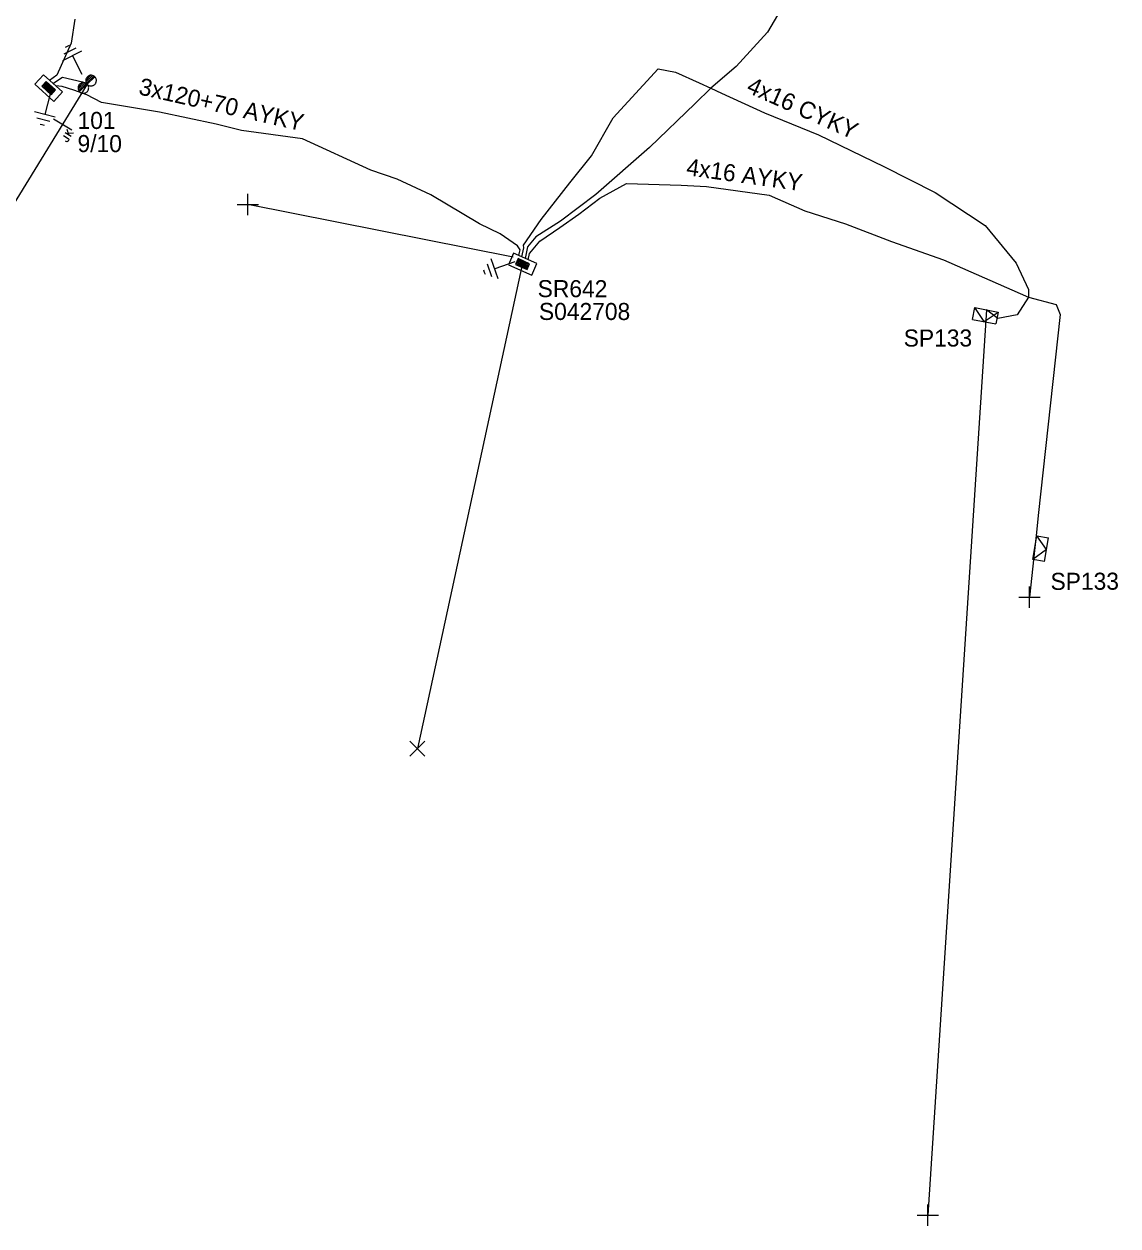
# Model space of a CAD drawing. Extents: x -748492 to -735633, y -1146251 to -1139940.
# Drawn here: x -743162.3 to -743098.1, y -1140804.4 to -1140733.9 of the extents above; entities that cross this region are included whole.
import ezdxf

# ---------------------------------------------------------------- set-up
doc = ezdxf.new("R2010")
doc.units = 0
for name, color, linetype in [('Vrstva 1', 7, 'Continuous'), ('Vrstva 12', 7, 'Continuous'), ('Vrstva 13', 7, 'Continuous'), ('Vrstva 14', 7, 'Continuous'), ('Vrstva 15', 7, 'Continuous'), ('Vrstva 18', 7, 'Continuous'), ('Vrstva 2', 7, 'Continuous'), ('Vrstva 28', 7, 'Continuous'), ('Vrstva 29', 7, 'Continuous'), ('Vrstva 30', 7, 'Continuous'), ('Vrstva 31', 7, 'Continuous'), ('Vrstva 33', 7, 'Continuous'), ('Vrstva 34', 7, 'Continuous'), ('Vrstva 5', 7, 'Continuous'), ('Vrstva 52', 7, 'Continuous'), ('Vrstva 54', 7, 'Continuous'), ('Vrstva 59', 7, 'Continuous'), ('Vrstva 6', 7, 'Continuous'), ('Vrstva 8', 7, 'Continuous'), ('Vrstva 9', 7, 'Continuous')]:
    doc.layers.add(name, color=color, linetype=linetype)

# ---------------------------------------------------------------- blocks, each defined once
blk = doc.blocks.new('NN450')
at = {"layer": 'Vrstva 2'}
for points in [[(0, 0), (0, 0.07), (-0.01, 0.13), (-0.03, 0.19), (-0.05, 0.25), (-0.08, 0.31), (-0.12, 0.37), (-0.16, 0.42), (-0.21, 0.46), (-0.26, 0.51), (-0.31, 0.54), (-0.37, 0.57), (-0.43, 0.59), (-0.5, 0.61), (-0.56, 0.62), (-0.63, 0.62), (-0.69, 0.62), (-0.75, 0.61), (-0.82, 0.59), (-0.88, 0.57), (-0.94, 0.54), (-0.99, 0.51), (-1.04, 0.46), (-1.09, 0.42), (-1.13, 0.37), (-1.17, 0.31), (-1.2, 0.25), (-1.22, 0.19), (-1.24, 0.13), (-1.25, 0.07), (-1.25, 0), (-1.25, -0.07), (-1.24, -0.13), (-1.22, -0.19), (-1.2, -0.25), (-1.17, -0.31), (-1.13, -0.37), (-1.09, -0.42), (-1.04, -0.46), (-0.99, -0.51), (-0.94, -0.54), (-0.88, -0.57), (-0.82, -0.59), (-0.75, -0.61), (-0.69, -0.62), (-0.62, -0.63), (-0.56, -0.62), (-0.5, -0.61), (-0.43, -0.59), (-0.37, -0.57), (-0.31, -0.54), (-0.26, -0.51), (-0.21, -0.46), (-0.16, -0.42), (-0.12, -0.37), (-0.08, -0.31), (-0.05, -0.25), (-0.03, -0.19), (-0.01, -0.13), (0, -0.07), (0, 0)], [(1.25, 0), (1.25, 0.07), (1.24, 0.13), (1.22, 0.19), (1.2, 0.25), (1.17, 0.31), (1.13, 0.37), (1.09, 0.42), (1.04, 0.46), (0.99, 0.51), (0.94, 0.54), (0.88, 0.57), (0.82, 0.59), (0.75, 0.61), (0.69, 0.62), (0.62, 0.62), (0.56, 0.62), (0.5, 0.61), (0.43, 0.59), (0.37, 0.57), (0.31, 0.54), (0.26, 0.51), (0.21, 0.46), (0.16, 0.42), (0.12, 0.37), (0.08, 0.31), (0.05, 0.25), (0.03, 0.19), (0.01, 0.13), (0, 0.07), (0, 0), (0, -0.07), (0.01, -0.13), (0.03, -0.19), (0.05, -0.25), (0.08, -0.31), (0.12, -0.37), (0.16, -0.42), (0.21, -0.46), (0.26, -0.51), (0.31, -0.54), (0.37, -0.57), (0.43, -0.59), (0.5, -0.61), (0.56, -0.62), (0.63, -0.63), (0.69, -0.62), (0.75, -0.61), (0.82, -0.59), (0.88, -0.57), (0.94, -0.54), (0.99, -0.51), (1.04, -0.46), (1.09, -0.42), (1.13, -0.37), (1.17, -0.31), (1.2, -0.25), (1.22, -0.19), (1.24, -0.13), (1.25, -0.07), (1.25, 0)], [(-1.25, 0), (1.25, 0)], [(-1.23, -0.16), (-0.02, -0.16)], [(-1.16, -0.32), (-0.09, -0.32)], [(-1.03, -0.47), (-0.22, -0.47)], [(0.02, -0.16), (1.23, -0.16)], [(0.09, -0.32), (1.16, -0.32)], [(0.22, -0.47), (1.03, -0.47)]]:
    blk.add_lwpolyline(points, dxfattribs=at)
blk = doc.blocks.new('NN840')
at = {"layer": 'Vrstva 15'}
for points in [[(0.003, 0.619), (0.003, -0.631)], [(-0.745, -0.71), (-0.745, -0.66)], [(-0.538, -0.385), (-0.538, -0.71)], [(-0.332, -0.385), (-0.332, -0.798)], [(-0.332, -0.641), (-0.125, -0.385)], [(-0.263, -0.557), (-0.091, -0.798)], [(-0.73, -0.764), (-0.745, -0.71)], [(-0.657, -0.798), (-0.73, -0.764)], [(-0.627, -0.798), (-0.657, -0.798)], [(-0.558, -0.764), (-0.627, -0.798)], [(-0.538, -0.71), (-0.558, -0.764)]]:
    blk.add_lwpolyline(points, dxfattribs=at)
blk = doc.blocks.new('NN800')
at = {"layer": 'Vrstva 1'}
for points in [[(-0.442, 0.442), (0.442, -0.442)], [(-0.442, -0.442), (0.442, 0.442)]]:
    blk.add_lwpolyline(points, dxfattribs=at)
blk = doc.blocks.new('NN620')
at = {"layer": 'Vrstva 8'}
for points in [[(0.752, 0.004), (-0.748, 0.004)], [(-0.748, 0.004), (-0.748, -0.746)], [(0.752, -0.746), (0.752, 0.004)], [(0.368, -0.18), (-0.376, -0.18)], [(-0.376, -0.18), (-0.376, -0.558)], [(-0.376, -0.558), (0.368, -0.558)], [(0.321, -0.227), (-0.329, -0.227)], [(-0.329, -0.227), (-0.329, -0.51)], [(-0.329, -0.51), (0.321, -0.51)], [(0.274, -0.274), (-0.281, -0.274)], [(-0.281, -0.274), (-0.281, -0.463)], [(-0.281, -0.463), (0.274, -0.463)], [(0.227, -0.321), (-0.234, -0.321)], [(-0.234, -0.321), (-0.234, -0.416)], [(-0.234, -0.416), (0.227, -0.416)], [(-0.193, -0.369), (0.185, -0.369)], [(0.227, -0.416), (0.227, -0.321)], [(0.274, -0.463), (0.274, -0.274)], [(0.321, -0.51), (0.321, -0.227)], [(0.368, -0.558), (0.368, -0.18)], [(-0.748, -0.746), (0.752, -0.746)]]:
    blk.add_lwpolyline(points, dxfattribs=at)
blk = doc.blocks.new('NN630')
at = {"layer": 'Vrstva 9'}
for points in [[(-0.003, -0.7), (-0.703, 0)], [(-0.703, -0.7), (-0.703, 0), (0.697, 0), (0.697, -0.7)], [(-0.703, -0.7), (0.697, -0.7)], [(-0.003, -0.7), (0.697, 0)]]:
    blk.add_lwpolyline(points, dxfattribs=at)
blk = doc.blocks.new('NN810')
at = {"layer": 'Vrstva 14'}
for points in [[(0.004, -0.64), (0.004, -1.89)], [(0.629, -1.89), (-0.621, -1.89)], [(0.388, -2.2), (-0.399, -2.2)], [(0.004, -2.515), (-0.124, -2.515)], [(0.137, -2.515), (0.004, -2.515)]]:
    blk.add_lwpolyline(points, dxfattribs=at)

msp = doc.modelspace()

# ---------------------------------------------------------------- linework, layer by layer
at = {"layer": 'Vrstva 1'}
msp.add_lwpolyline([(-743158.56, -1140737.421), (-743175.88, -1140765.63)], dxfattribs=at)
at = {"layer": 'Vrstva 5'}
for points in [[(-743117.42, -1140732.25), (-743118.65, -1140734.36), (-743120.49, -1140736.37), (-743121.97, -1140737.65), (-743122.897, -1140738.543), (-743125.58, -1140741.13), (-743128.73, -1140743.89), (-743130.79, -1140745.45), (-743132.24, -1140746.36), (-743132.73, -1140746.96), (-743132.87, -1140747.63)], [(-743159.29, -1140733.6), (-743159.5, -1140735.01), (-743160.347, -1140736.879), (-743160.766, -1140737.193)], [(-743160.57, -1140737.37), (-743160, -1140737), (-743158.83, -1140737.27), (-743158.56, -1140737.421)], [(-743133.245, -1140747.468), (-743133.208, -1140747.29), (-743133.169, -1140747.127), (-743133.31, -1140746.89), (-743134.33, -1140746.19), (-743135.55, -1140745.61), (-743138.41, -1140743.91), (-743140.37, -1140742.98), (-743141.92, -1140742.45), (-743145.92, -1140740.62), (-743149.51, -1140740.14), (-743150.99, -1140739.76), (-743154.31, -1140739.05), (-743157.72, -1140738.48), (-743158.59, -1140738.03), (-743159.354, -1140737.775), (-743160.027, -1140737.551), (-743160.418, -1140737.507)]]:
    msp.add_lwpolyline(points, dxfattribs=at)
at = {"layer": 'Vrstva 52'}
for points in [[(-743133.057, -1140747.549), (-743132.943, -1140747.003), (-743132.96, -1140746.85), (-743131.93, -1140745.35), (-743130.25, -1140743.2), (-743128.97, -1140741.61), (-743127.71, -1140739.38), (-743125.07, -1140736.52), (-743124.05, -1140736.72), (-743122.661, -1140737.341), (-743121.97, -1140737.65), (-743121.34, -1140737.94), (-743118.82, -1140739.1), (-743115.65, -1140740.38), (-743111.83, -1140742.24), (-743108.82, -1140743.77), (-743105.88, -1140745.7), (-743104.07, -1140747.92), (-743103.33, -1140749.46), (-743103.33, -1140749.91), (-743104, -1140750.95), (-743105.14, -1140751.15), (-743105.801, -1140750.65)], [(-743132.682, -1140747.711), (-743132.604, -1140747.336), (-743132.49, -1140747.21), (-743132, -1140746.63), (-743130.84, -1140745.82), (-743129.71, -1140745.04), (-743128.49, -1140744.1), (-743126.92, -1140743.24), (-743123.72, -1140743.34), (-743122.22, -1140743.41), (-743118.55, -1140743.92), (-743116.45, -1140744.84), (-743114.08, -1140745.6), (-743111.37, -1140746.64), (-743108.32, -1140747.72), (-743106.41, -1140748.56), (-743103.823, -1140749.694), (-743103.33, -1140749.91), (-743101.71, -1140750.33), (-743101.48, -1140750.93), (-743102.766, -1140762.719), (-743102.873, -1140763.698), (-743102.97, -1140764.59)]]:
    msp.add_lwpolyline(points, dxfattribs=at)
at = {"layer": 'Vrstva 59'}
for points in [[(-743133.569, -1140747.557), (-743149.136, -1140744.48)], [(-743133.089, -1140748.189), (-743139.19, -1140776.38)], [(-743105.801, -1140750.65), (-743109.25, -1140803.75)], [(-743102.97, -1140764.59), (-743103.275, -1140767.497)]]:
    msp.add_lwpolyline(points, dxfattribs=at)

# ---------------------------------------------------------------- block references
at = {"layer": 'Vrstva 13', "xscale": 0.5, "yscale": 0.5, "rotation": -136.41033330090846}
msp.add_blockref('NN450', (-743158.56, -1140737.42), dxfattribs=at)
at = {"layer": 'Vrstva 15'}
for p, rotation in [((-743158.56, -1140737.42), -152.73932945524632), ((-743160.57, -1140737.37), -14.586533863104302), ((-743132.87, -1140747.63), -71.00552957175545)]:
    msp.add_blockref('NN810', p, dxfattribs=dict(at, rotation=rotation))
at = {"layer": 'Vrstva 18', "rotation": 58.39662001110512}
msp.add_blockref('NN840', (-743160.003, -1140739.77), dxfattribs=at)
at = {"layer": 'Vrstva 28'}
for p, rotation in [((-743160.57, -1140737.37), -42.17018954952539), ((-743132.87, -1140747.63), -23.428682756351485)]:
    msp.add_blockref('NN620', p, dxfattribs=dict(at, rotation=rotation))
at = {"layer": 'Vrstva 31'}
for p, rotation in [((-743105.8, -1140750.65), -10.798630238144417), ((-743102.97, -1140764.59), 80.18523411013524)]:
    msp.add_blockref('NN630', p, dxfattribs=dict(at, rotation=rotation))
at = {"layer": 'Vrstva 34', "rotation": 45}
for p in [(-743149.136, -1140744.48), (-743103.275, -1140767.497), (-743109.25, -1140803.75)]:
    msp.add_blockref('NN800', p, dxfattribs=at)
at = {"layer": 'Vrstva 34'}
msp.add_blockref('NN800', (-743139.19, -1140776.38), dxfattribs=at)

# ---------------------------------------------------------------- texts
at = {"layer": 'Vrstva 12'}
msp.add_text('9/10', height=1, rotation=359.92, dxfattribs=at).set_placement((-743159.128, -1140741.396))
at = {"layer": 'Vrstva 14'}
msp.add_text('101', height=1, rotation=0.004, dxfattribs=at).set_placement((-743159.127, -1140740.042))
at = {"layer": 'Vrstva 29'}
msp.add_text('S042708', height=1, rotation=359.957, dxfattribs=at).set_placement((-743132.058, -1140751.242))
at = {"layer": 'Vrstva 30'}
msp.add_text('SR642', height=1, rotation=359.897, dxfattribs=at).set_placement((-743132.135, -1140749.903))
at = {"layer": 'Vrstva 33'}
for rotation, p in [(0.05, (-743110.658, -1140752.803)), (0.211, (-743102.044, -1140767.075))]:
    msp.add_text('SP133', height=1, rotation=rotation, dxfattribs=at).set_placement(p)
at = {"layer": 'Vrstva 54'}
for s, rotation, p in [('4x16 CYKY', 336.001, (-743119.945, -1140737.86)), ('4x16 AYKY', 352.089, (-743123.451, -1140742.749))]:
    msp.add_text(s, height=1, rotation=rotation, dxfattribs=at).set_placement(p)
at = {"layer": 'Vrstva 6'}
msp.add_text('3x120+70 AYKY', height=1, rotation=347.295, dxfattribs=at).set_placement((-743155.592, -1140738.003))

doc.saveas('drawing.dxf')
